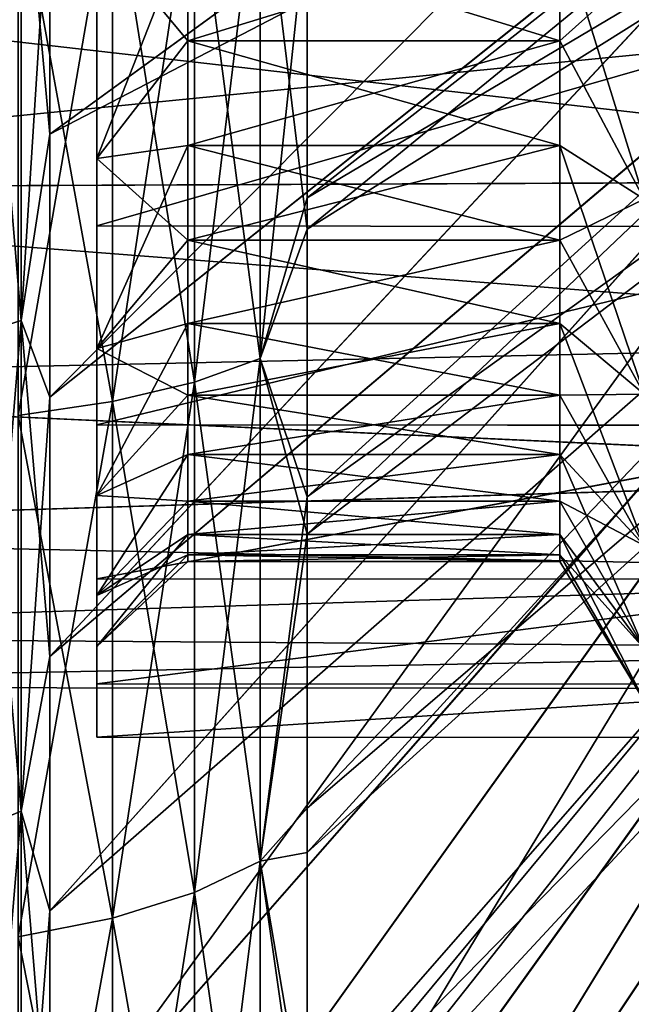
# Model space of a CAD drawing. Header units: metres. Extents: x 26 to 263, y -109 to 109.
# Tile 288 of 656: x 30.34 to 33.69, y 64.12 to 69.52. Entities that reach past the tile are written whole.
import ezdxf

# ---------------------------------------------------------------- set-up
doc = ezdxf.new("R2010")
doc.units = ezdxf.units.M
doc.layers.add('solid_500750', color=7, linetype='CONTINUOUS')

msp = doc.modelspace()

# ---------------------------------------------------------------- linework, layer by layer
at = {"layer": 'solid_500750'}
for points in [[(30.503963, 68.892685, 21.5035), (35.682201, 72.661186, 7.781307), (35.682201, 71.583641, 7.477128)], [(30.503963, 68.892685, 21.5035), (30.503963, 70.35154, 21.841274), (35.682201, 72.661186, 7.781307)], [(30.503963, 67.450775, -35.431202), (35.682201, 71.580086, -21.815393), (35.682201, 72.658646, -22.120098)], [(30.503963, 68.892677, -35.842907), (30.503963, 67.450775, -35.431202), (35.682201, 72.658646, -22.120098)], [(30.503963, 70.351547, -36.180687), (30.503963, 68.892677, -35.842907), (35.682201, 72.658646, -22.120098)], [(31.913504, 68.37365, -36.235897), (37.09174, 72.611031, -22.636343), (37.09174, 71.623268, -22.366859)], [(31.913504, 68.37365, -36.235897), (31.913504, 69.973404, -36.625515), (37.09174, 72.611031, -22.636343)], [(31.913504, 68.544624, 21.942572), (37.09174, 71.614517, 8.024754), (37.09174, 72.603401, 8.29511)], [(31.913504, 70.112663, 22.315672), (31.913504, 68.544624, 21.942572), (37.09174, 72.603401, 8.29511)], [(30.503963, 66.030098, 20.607084), (35.682201, 71.583641, 7.477128), (35.682201, 70.421509, 7.050599)], [(30.503963, 67.450851, 21.091814), (30.503963, 68.892685, 21.5035), (35.682201, 71.583641, 7.477128)], [(30.503963, 66.030098, 20.607084), (30.503963, 67.450851, 21.091814), (35.682201, 71.583641, 7.477128)], [(31.913504, 66.70002, -35.726856), (37.09174, 71.623268, -22.366859), (37.09174, 70.629921, -22.024858)], [(31.913504, 66.70002, -35.726856), (31.913504, 68.37365, -36.235897), (37.09174, 71.623268, -22.366859)], [(31.913504, 66.904724, 21.455446), (37.09174, 70.620544, 7.681864), (37.09174, 71.614517, 8.024754)], [(31.913504, 68.544624, 21.942572), (31.913504, 66.904724, 21.455446), (37.09174, 71.614517, 8.024754)], [(30.503963, 66.029922, -34.946434), (35.682201, 70.41684, -21.388079), (35.682201, 71.580086, -21.815393)], [(30.503963, 67.450775, -35.431202), (30.503963, 66.029922, -34.946434), (35.682201, 71.580086, -21.815393)], [(30.347261, 70.638443, -36.544655), (30.117727, 70.591049, -36.790558), (30.117727, 67.801262, -36.113762)], [(30.347261, 67.871811, -35.873478), (30.347261, 70.638443, -36.544655), (30.117727, 67.801262, -36.113762)], [(30.347261, 70.638443, 22.205244), (30.347261, 67.871811, 21.534067), (30.117727, 70.591049, 22.451147)], [(30.347261, 70.638443, 22.205244), (30.503963, 70.35154, 21.841274), (30.503963, 68.892685, 21.5035)], [(30.347261, 70.638443, 22.205244), (30.503963, 68.892685, 21.5035), (30.347261, 67.871811, 21.534067)], [(30.347261, 67.871811, -35.873478), (30.503963, 70.351547, -36.180687), (30.347261, 70.638443, -36.544655)], [(31.913504, 64.955063, -35.079613), (37.09174, 70.629921, -22.024858), (37.09174, 69.646942, -21.611387)], [(31.913504, 64.955063, -35.079613), (31.913504, 66.70002, -35.726856), (37.09174, 70.629921, -22.024858)], [(31.913504, 65.197525, 20.837536), (37.09174, 69.637314, 7.267537), (37.09174, 70.620544, 7.681864)], [(31.913504, 66.904724, 21.455446), (31.913504, 65.197525, 20.837536), (37.09174, 70.620544, 7.681864)], [(30.347261, 67.871811, 21.534067), (30.117727, 67.801262, 21.774351), (30.117727, 70.591049, 22.451147)], [(31.296108, 70.411377, -37.72279), (31.656898, 70.498749, -37.26944), (31.656898, 67.663857, -36.581703)], [(31.296108, 67.533783, 22.685282), (31.656898, 67.663857, 22.242292), (31.656898, 70.498749, 22.930031)], [(31.296108, 70.411377, 23.383379), (31.296108, 67.533783, 22.685282), (31.656898, 70.498749, 22.930031)], [(31.656898, 70.498749, -37.26944), (31.913504, 69.973404, -36.625515), (31.913504, 68.37365, -36.235897)], [(31.656898, 67.663857, -36.581703), (31.656898, 70.498749, -37.26944), (31.913504, 68.37365, -36.235897)], [(31.656898, 70.498749, 22.930031), (31.656898, 67.663857, 22.242292), (31.913504, 70.112663, 22.315672)], [(30.503963, 64.635033, 20.050684), (35.682201, 70.421509, 7.050599), (35.682201, 69.175636, 6.469108)], [(30.503963, 64.635033, 20.050684), (30.503963, 66.030098, 20.607084), (35.682201, 70.421509, 7.050599)], [(30.503963, 63.268532, -33.762974), (35.682201, 69.16983, -20.805481), (35.682201, 70.41684, -21.388079)], [(30.503963, 64.634712, -34.389957), (30.503963, 63.268532, -33.762974), (35.682201, 70.41684, -21.388079)], [(30.503963, 66.029922, -34.946434), (30.503963, 64.634712, -34.389957), (35.682201, 70.41684, -21.388079)], [(30.847132, 70.340126, -38.092484), (31.296108, 70.411377, -37.72279), (31.296108, 67.533783, -37.024693)], [(30.847132, 67.427711, 23.046528), (31.296108, 67.533783, 22.685282), (31.296108, 70.411377, 23.383379)], [(30.847132, 70.340126, 23.753071), (30.847132, 67.427711, 23.046528), (31.296108, 70.411377, 23.383379)], [(31.296108, 67.533783, -37.024693), (31.296108, 70.411377, -37.72279), (31.656898, 67.663857, -36.581703)], [(30.32963, 70.288116, -38.362328), (30.847132, 70.340126, -38.092484), (30.847132, 67.427711, -37.385941)], [(30.32963, 67.350288, 23.310209), (30.847132, 67.427711, 23.046528), (30.847132, 70.340126, 23.753071)], [(30.32963, 70.288116, 24.022917), (30.32963, 67.350288, 23.310209), (30.847132, 70.340126, 23.753071)], [(30.347261, 67.871811, -35.873478), (30.503963, 68.892677, -35.842907), (30.503963, 70.351547, -36.180687)], [(30.847132, 67.427711, -37.385941), (30.847132, 70.340126, -38.092484), (31.296108, 67.533783, -37.024693)], [(30.32963, 67.350288, -37.64962), (30.32963, 70.288116, -38.362328), (30.847132, 67.427711, -37.385941)], [(31.656898, 67.663857, 22.242292), (31.913504, 68.544624, 21.942572), (31.913504, 70.112663, 22.315672)], [(30.760599, 70.005135, 0.91923), (31.260599, 70.032822, 0.299228), (31.260599, 69.405708, -0.275414)], [(30.760599, 68.759789, -14.112653), (31.260599, 69.405708, -14.063996), (31.260599, 70.032822, -14.638638)], [(30.760599, 68.759789, -14.112653), (31.260599, 70.032822, -14.638638), (30.760599, 70.005135, -15.25864)], [(31.260599, 70.032822, 0.299228), (33.298717, 70.032822, 0.299228), (33.298717, 69.405708, -0.275414)], [(31.260599, 69.405708, -0.275414), (31.260599, 70.032822, 0.299228), (33.298717, 69.405708, -0.275414)], [(31.260599, 69.405708, -14.063996), (33.298717, 69.405708, -14.063996), (33.298717, 70.032822, -14.638638)], [(31.260599, 70.032822, -14.638638), (31.260599, 69.405708, -14.063996), (33.298717, 70.032822, -14.638638)], [(33.298717, 70.032822, 0.299228), (33.760601, 69.820053, 1.155727), (33.760601, 68.538116, -0.024385)], [(33.298717, 69.405708, -0.275414), (33.298717, 70.032822, 0.299228), (33.760601, 68.538116, -0.024385)], [(33.298717, 70.032822, -14.638638), (33.298717, 69.405708, -14.063996), (33.760601, 69.820053, -15.495138)], [(30.760599, 70.005135, 0.91923), (31.260599, 69.405708, -0.275414), (30.760599, 68.759789, -0.226759)], [(30.760599, 70.005135, 0.91923), (30.760599, 68.759789, -0.226759), (30.760599, 69.697014, 1.313287)], [(30.760599, 68.759789, -14.112653), (30.760599, 70.005135, -15.25864), (30.760599, 69.697014, -15.652698)], [(36.960598, 68.640549, -14.315223), (26.260599, 68.593781, -14.264627), (26.260599, 69.866676, -15.4363)], [(36.960598, 69.650757, -15.263728), (36.960598, 68.640549, -14.315223), (26.260599, 69.866676, -15.4363)], [(36.960598, 69.649773, 0.923509), (26.260599, 69.866676, 1.09689), (26.260599, 68.593781, -0.074784)], [(33.298717, 69.405708, -14.063996), (33.760601, 68.538116, -14.315026), (33.760601, 69.820053, -15.495138)], [(30.760599, 68.759789, -0.226759), (30.760599, 68.390663, 0.11067), (30.760599, 69.697014, 1.313287)], [(35.260601, 69.687614, 1.306073), (30.760599, 69.697014, 1.313287), (30.760599, 68.390663, 0.11067)], [(30.760599, 68.759789, -14.112653), (30.760599, 69.697014, -15.652698), (30.760599, 68.390663, -14.450081)], [(35.260601, 69.687164, -15.645138), (30.760599, 68.390663, -14.450081), (30.760599, 69.697014, -15.652698)], [(36.960598, 68.639832, -0.024959), (36.960598, 69.649773, 0.923509), (26.260599, 68.593781, -0.074784)], [(35.260601, 68.385223, 0.104828), (35.260601, 69.687614, 1.306073), (30.760599, 68.390663, 0.11067)], [(35.260601, 69.687164, -15.645138), (35.260601, 68.38485, -14.443828), (30.760599, 68.390663, -14.450081)], [(31.913504, 63.108513, -34.255775), (37.09174, 69.646942, -21.611387), (37.09174, 68.69088, -21.131321)], [(31.913504, 63.108513, -34.255775), (31.913504, 64.955063, -35.079613), (37.09174, 69.646942, -21.611387)], [(31.913504, 63.392933, 20.053045), (37.09174, 68.681358, 6.786714), (37.09174, 69.637314, 7.267537)], [(31.913504, 65.197525, 20.837536), (31.913504, 63.392933, 20.053045), (37.09174, 69.637314, 7.267537)], [(30.760599, 68.759789, -0.226759), (31.260599, 69.405708, -0.275414), (31.260599, 68.83107, -0.902526)], [(30.760599, 68.759789, -14.112653), (31.260599, 68.83107, -13.436885), (31.260599, 69.405708, -14.063996)], [(31.260599, 69.405708, -0.275414), (33.298717, 69.405708, -0.275414), (33.298717, 68.83107, -0.902526)], [(31.260599, 68.83107, -0.902526), (31.260599, 69.405708, -0.275414), (33.298717, 68.83107, -0.902526)], [(31.260599, 68.83107, -13.436885), (33.298717, 68.83107, -13.436885), (33.298717, 69.405708, -14.063996)], [(31.260599, 69.405708, -14.063996), (31.260599, 68.83107, -13.436885), (33.298717, 69.405708, -14.063996)], [(33.298717, 68.83107, -0.902526), (33.298717, 69.405708, -0.275414), (33.760601, 68.538116, -0.024385)], [(33.298717, 69.405708, -14.063996), (33.298717, 68.83107, -13.436885), (33.760601, 68.538116, -14.315026)], [(30.503963, 61.936749, 18.728519), (35.682201, 69.175636, 6.469108), (35.682201, 67.856117, 5.693985)], [(30.503963, 63.26936, 19.423967), (30.503963, 64.635033, 20.050684), (35.682201, 69.175636, 6.469108)], [(30.503963, 61.936749, 18.728519), (30.503963, 63.26936, 19.423967), (35.682201, 69.175636, 6.469108)], [(30.503963, 60.641289, -32.305851), (35.682201, 67.849236, -20.028875), (35.682201, 69.16983, -20.805481)], [(30.503963, 61.935406, -33.067184), (30.503963, 60.641289, -32.305851), (35.682201, 69.16983, -20.805481)], [(30.503963, 63.268532, -33.762974), (30.503963, 61.935406, -33.067184), (35.682201, 69.16983, -20.805481)], [(30.347261, 67.871811, 21.534067), (30.503963, 68.892685, 21.5035), (30.503963, 67.450851, 21.091814)], [(30.347261, 67.871811, -35.873478), (30.503963, 67.450775, -35.431202), (30.503963, 68.892677, -35.842907)], [(30.760599, 68.759789, -0.226759), (31.260599, 68.83107, -0.902526), (31.260599, 68.313271, -1.577335)], [(30.760599, 67.719368, -12.776399), (31.260599, 68.313271, -12.762075), (31.260599, 68.83107, -13.436885)], [(30.760599, 67.719368, -12.776399), (31.260599, 68.83107, -13.436885), (30.760599, 68.759789, -14.112653)], [(31.260599, 68.83107, -0.902526), (33.298717, 68.83107, -0.902526), (33.298717, 68.313271, -1.577335)], [(31.260599, 68.313271, -1.577335), (31.260599, 68.83107, -0.902526), (33.298717, 68.313271, -1.577335)], [(31.260599, 68.313271, -12.762075), (33.298717, 68.313271, -12.762075), (33.298717, 68.83107, -13.436885)], [(31.260599, 68.83107, -13.436885), (31.260599, 68.313271, -12.762075), (33.298717, 68.83107, -13.436885)], [(33.298717, 68.83107, -0.902526), (33.760601, 68.538116, -0.024385), (33.760601, 67.467896, -1.399402)], [(33.298717, 68.313271, -1.577335), (33.298717, 68.83107, -0.902526), (33.760601, 67.467896, -1.399402)], [(33.298717, 68.83107, -13.436885), (33.298717, 68.313271, -12.762075), (33.760601, 68.538116, -14.315026)], [(30.760599, 68.759789, -0.226759), (31.260599, 68.313271, -1.577335), (30.760599, 67.719368, -1.563012)], [(30.760599, 68.759789, -0.226759), (30.760599, 67.719368, -1.563012), (30.760599, 68.390663, 0.11067)], [(30.760599, 67.719368, -12.776399), (30.760599, 68.759789, -14.112653), (30.760599, 68.390663, -14.450081)], [(31.913504, 61.148228, -33.209949), (37.09174, 68.69088, -21.131321), (37.09174, 67.763931, -20.58466)], [(31.913504, 61.148228, -33.209949), (31.913504, 63.108513, -34.255775), (37.09174, 68.69088, -21.131321)], [(31.913504, 61.477455, 19.059336), (37.09174, 67.754814, 6.239439), (37.09174, 68.681358, 6.786714)], [(31.913504, 63.392933, 20.053045), (31.913504, 61.477455, 19.059336), (37.09174, 68.681358, 6.786714)], [(36.960598, 68.640549, -14.315223), (36.960598, 67.764404, -13.241706), (26.260599, 68.593781, -14.264627)], [(36.960598, 67.763893, -1.098425), (36.960598, 68.639832, -0.024959), (26.260599, 68.593781, -0.074784)], [(36.960598, 67.764404, -13.241706), (26.260599, 67.531067, -12.899378), (26.260599, 68.593781, -14.264627)], [(36.960598, 67.763893, -1.098425), (26.260599, 68.593781, -0.074784), (26.260599, 67.531067, -1.440033)], [(31.656898, 67.663857, 22.242292), (31.913504, 66.904724, 21.455446), (31.913504, 68.544624, 21.942572)], [(33.298717, 68.313271, -12.762075), (33.760601, 67.467896, -12.940008), (33.760601, 68.538116, -14.315026)], [(30.760599, 67.719368, -1.563012), (30.760599, 67.300339, -1.29021), (30.760599, 68.390663, 0.11067)], [(35.260601, 68.385223, 0.104828), (30.760599, 68.390663, 0.11067), (30.760599, 67.300339, -1.29021)], [(30.760599, 67.719368, -12.776399), (30.760599, 68.390663, -14.450081), (30.760599, 67.300339, -13.049201)], [(35.260601, 68.38485, -14.443828), (30.760599, 67.300339, -13.049201), (30.760599, 68.390663, -14.450081)], [(35.260601, 67.297379, -1.29473), (35.260601, 68.385223, 0.104828), (30.760599, 67.300339, -1.29021)], [(35.260601, 68.38485, -14.443828), (35.260601, 67.297096, -13.044243), (30.760599, 67.300339, -13.049201)], [(31.656898, 67.663857, -36.581703), (31.913504, 68.37365, -36.235897), (31.913504, 66.70002, -35.726856)], [(30.760599, 67.719368, -1.563012), (31.260599, 68.313271, -1.577335), (31.260599, 67.856255, -2.294705)], [(30.760599, 67.719368, -12.776399), (31.260599, 67.856255, -12.044705), (31.260599, 68.313271, -12.762075)], [(31.260599, 68.313271, -1.577335), (33.298717, 68.313271, -1.577335), (33.298717, 67.856255, -2.294705)], [(31.260599, 67.856255, -2.294705), (31.260599, 68.313271, -1.577335), (33.298717, 67.856255, -2.294705)], [(31.260599, 67.856255, -12.044705), (33.298717, 67.856255, -12.044705), (33.298717, 68.313271, -12.762075)], [(31.260599, 68.313271, -12.762075), (31.260599, 67.856255, -12.044705), (33.298717, 68.313271, -12.762075)], [(33.298717, 67.856255, -2.294705), (33.298717, 68.313271, -1.577335), (33.760601, 67.467896, -1.399402)], [(33.298717, 68.313271, -12.762075), (33.298717, 67.856255, -12.044705), (33.760601, 67.467896, -12.940008)], [(30.347261, 67.871811, -35.873478), (30.117727, 67.801262, -36.113762), (30.117727, 65.088432, -35.174843)], [(30.347261, 65.181511, -34.942356), (30.347261, 67.871811, -35.873478), (30.117727, 65.088432, -35.174843)], [(30.347261, 67.871811, 21.534067), (30.347261, 65.181511, 20.602943), (30.117727, 67.801262, 21.774351)], [(30.347261, 67.871811, 21.534067), (30.503963, 67.450851, 21.091814), (30.503963, 66.030098, 20.607084)], [(30.347261, 67.871811, 21.534067), (30.503963, 66.030098, 20.607084), (30.347261, 65.181511, 20.602943)], [(30.347261, 65.181511, -34.942356), (30.503963, 67.450775, -35.431202), (30.347261, 67.871811, -35.873478)], [(30.503963, 59.388863, 17.141495), (35.682201, 67.856117, 5.693985), (35.682201, 67.175285, 5.220344)], [(30.503963, 60.641956, 17.966856), (30.503963, 61.936749, 18.728519), (35.682201, 67.856117, 5.693985)], [(30.503963, 59.388863, 17.141495), (30.503963, 60.641956, 17.966856), (35.682201, 67.856117, 5.693985)], [(30.760599, 67.719368, -1.563012), (31.260599, 67.856255, -2.294705), (31.260599, 67.463501, -3.049177)], [(30.760599, 66.912987, -11.286182), (31.260599, 67.463501, -11.290234), (31.260599, 67.856255, -12.044705)], [(30.760599, 66.912987, -11.286182), (31.260599, 67.856255, -12.044705), (30.760599, 67.719368, -12.776399)], [(31.260599, 67.856255, -2.294705), (33.298717, 67.856255, -2.294705), (33.298717, 67.463501, -3.049177)], [(31.260599, 67.463501, -3.049177), (31.260599, 67.856255, -2.294705), (33.298717, 67.463501, -3.049177)], [(31.260599, 67.463501, -11.290234), (33.298717, 67.463501, -11.290234), (33.298717, 67.856255, -12.044705)], [(31.260599, 67.856255, -12.044705), (31.260599, 67.463501, -11.290234), (33.298717, 67.856255, -12.044705)], [(33.298717, 67.856255, -2.294705), (33.760601, 67.467896, -1.399402), (33.760601, 66.638588, -2.931819)], [(33.298717, 67.463501, -3.049177), (33.298717, 67.856255, -2.294705), (33.760601, 66.638588, -2.931819)], [(33.298717, 67.856255, -12.044705), (33.298717, 67.463501, -11.290234), (33.760601, 67.467896, -12.940008)], [(30.503963, 59.390221, -31.481852), (35.682201, 67.167961, -19.554359), (35.682201, 67.849236, -20.028875)], [(30.503963, 60.641289, -32.305851), (30.503963, 59.390221, -31.481852), (35.682201, 67.849236, -20.028875)], [(36.960598, 67.764404, -13.241706), (36.960598, 67.038101, -12.062846), (26.260599, 67.531067, -12.899378)], [(36.960598, 67.037598, -2.277515), (36.960598, 67.763893, -1.098425), (26.260599, 67.531067, -1.440033)], [(30.347261, 65.181511, 20.602943), (30.117727, 65.088432, 20.835434), (30.117727, 67.801262, 21.774351)], [(31.913504, 59.103786, -31.907547), (37.09174, 67.763931, -20.58466), (37.09174, 66.880852, -19.980057)], [(31.913504, 59.103786, -31.907547), (31.913504, 61.148228, -33.209949), (37.09174, 67.763931, -20.58466)], [(31.913504, 59.472115, 17.820148), (37.09174, 66.872192, 5.634274), (37.09174, 67.754814, 6.239439)], [(31.913504, 61.477455, 19.059336), (31.913504, 59.472115, 17.820148), (37.09174, 67.754814, 6.239439)], [(30.760599, 67.719368, -1.563012), (31.260599, 67.463501, -3.049177), (30.760599, 66.912987, -3.053228)], [(30.760599, 67.719368, -1.563012), (30.760599, 66.912987, -3.053228), (30.760599, 67.300339, -1.29021)], [(30.760599, 66.912987, -11.286182), (30.760599, 67.719368, -12.776399), (30.760599, 67.300339, -13.049201)], [(31.296108, 67.533783, -37.024693), (31.656898, 67.663857, -36.581703), (31.656898, 64.907173, -35.627605)], [(31.296108, 64.73558, 21.716816), (31.656898, 64.907173, 21.288195), (31.656898, 67.663857, 22.242292)], [(31.296108, 67.533783, 22.685282), (31.296108, 64.73558, 21.716816), (31.656898, 67.663857, 22.242292)], [(31.656898, 64.907173, -35.627605), (31.656898, 67.663857, -36.581703), (31.913504, 66.70002, -35.726856)], [(31.656898, 67.663857, 22.242292), (31.656898, 64.907173, 21.288195), (31.913504, 66.904724, 21.455446)], [(30.847132, 67.427711, -37.385941), (31.296108, 67.533783, -37.024693), (31.296108, 64.73558, -36.056225)], [(30.847132, 64.59565, 22.066341), (31.296108, 64.73558, 21.716816), (31.296108, 67.533783, 22.685282)], [(30.847132, 67.427711, 23.046528), (30.847132, 64.59565, 22.066341), (31.296108, 67.533783, 22.685282)], [(31.296108, 64.73558, -36.056225), (31.296108, 67.533783, -37.024693), (31.656898, 64.907173, -35.627605)], [(36.960598, 67.038101, -12.062846), (26.260599, 66.707558, -11.377793), (26.260599, 67.531067, -12.899378)], [(36.960598, 67.037598, -2.277515), (26.260599, 67.531067, -1.440033), (26.260599, 66.707558, -2.961617)], [(30.32963, 67.350288, -37.64962), (30.847132, 67.427711, -37.385941), (30.847132, 64.59565, -36.405754)], [(30.32963, 64.493515, 22.32147), (30.847132, 64.59565, 22.066341), (30.847132, 67.427711, 23.046528)], [(30.32963, 67.350288, 23.310209), (30.32963, 64.493515, 22.32147), (30.847132, 67.427711, 23.046528)], [(30.347261, 65.181511, -34.942356), (30.503963, 66.029922, -34.946434), (30.503963, 67.450775, -35.431202)], [(30.760599, 66.912987, -3.053228), (31.260599, 67.463501, -3.049177), (31.260599, 67.138, -3.835009)], [(30.760599, 66.912987, -11.286182), (31.260599, 67.138, -10.504402), (31.260599, 67.463501, -11.290234)], [(30.847132, 64.59565, -36.405754), (30.847132, 67.427711, -37.385941), (31.296108, 64.73558, -36.056225)], [(31.260599, 67.463501, -3.049177), (33.298717, 67.463501, -3.049177), (33.298717, 67.138, -3.835009)], [(31.260599, 67.138, -3.835009), (31.260599, 67.463501, -3.049177), (33.298717, 67.138, -3.835009)], [(31.260599, 67.138, -10.504402), (33.298717, 67.138, -10.504402), (33.298717, 67.463501, -11.290234)], [(31.260599, 67.463501, -11.290234), (31.260599, 67.138, -10.504402), (33.298717, 67.463501, -11.290234)], [(33.298717, 67.463501, -11.290234), (33.760601, 66.638588, -11.407592), (33.760601, 67.467896, -12.940008)], [(33.298717, 67.138, -3.835009), (33.298717, 67.463501, -3.049177), (33.760601, 66.638588, -2.931819)], [(33.298717, 67.463501, -11.290234), (33.298717, 67.138, -10.504402), (33.760601, 66.638588, -11.407592)], [(30.32963, 64.493515, -36.660881), (30.32963, 67.350288, -37.64962), (30.847132, 64.59565, -36.405754)], [(30.760599, 66.912987, -3.053228), (30.760599, 66.455605, -2.85113), (30.760599, 67.300339, -1.29021)], [(35.260601, 67.297379, -1.29473), (30.760599, 67.300339, -1.29021), (30.760599, 66.455605, -2.85113)], [(30.760599, 66.912987, -11.286182), (30.760599, 67.300339, -13.049201), (30.760599, 66.455605, -11.48828)], [(35.260601, 67.297096, -13.044243), (30.760599, 66.455605, -11.48828), (30.760599, 67.300339, -13.049201)], [(35.260601, 66.453812, -2.855184), (35.260601, 67.297379, -1.29473), (30.760599, 66.455605, -2.85113)], [(35.260601, 67.297096, -13.044243), (35.260601, 66.453613, -11.483773), (30.760599, 66.455605, -11.48828)], [(30.503963, 58.17931, 16.253822), (35.682201, 67.175285, 5.220344), (35.682201, 66.488495, 4.683908)], [(30.503963, 58.17931, 16.253822), (30.503963, 59.388863, 17.141495), (35.682201, 67.175285, 5.220344)], [(30.503963, 58.18335, -30.596357), (35.682201, 66.480827, -19.016966), (35.682201, 67.167961, -19.554359)], [(30.503963, 59.390221, -31.481852), (30.503963, 58.18335, -30.596357), (35.682201, 67.167961, -19.554359)], [(30.760599, 66.912987, -3.053228), (31.260599, 67.138, -3.835009), (31.260599, 66.882225, -4.64622)], [(30.760599, 66.363564, -9.684725), (31.260599, 66.882225, -9.693192), (31.260599, 67.138, -10.504402)], [(30.760599, 66.363564, -9.684725), (31.260599, 67.138, -10.504402), (30.760599, 66.912987, -11.286182)], [(31.260599, 67.138, -3.835009), (33.298717, 67.138, -3.835009), (33.298717, 66.882225, -4.64622)], [(31.260599, 66.882225, -4.64622), (31.260599, 67.138, -3.835009), (33.298717, 66.882225, -4.64622)], [(31.260599, 66.882225, -9.693192), (33.298717, 66.882225, -9.693192), (33.298717, 67.138, -10.504402)], [(31.260599, 67.138, -10.504402), (31.260599, 66.882225, -9.693192), (33.298717, 67.138, -10.504402)], [(33.298717, 67.138, -3.835009), (33.760601, 66.638588, -2.931819), (33.760601, 66.07283, -4.579834)], [(33.298717, 66.882225, -4.64622), (33.298717, 67.138, -3.835009), (33.760601, 66.07283, -4.579834)], [(33.298717, 67.138, -10.504402), (33.298717, 66.882225, -9.693192), (33.760601, 66.638588, -11.407592)], [(36.960598, 67.038101, -12.062846), (36.960598, 66.475502, -10.803561), (26.260599, 66.707558, -11.377793)], [(36.960598, 66.475105, -3.536927), (36.960598, 67.037598, -2.277515), (26.260599, 66.707558, -2.961617)], [(30.760599, 66.912987, -3.053228), (31.260599, 66.882225, -4.64622), (30.760599, 66.363564, -4.654686)], [(30.760599, 66.912987, -3.053228), (30.760599, 66.363564, -4.654686), (30.760599, 66.455605, -2.85113)], [(30.760599, 66.363564, -9.684725), (30.760599, 66.912987, -11.286182), (30.760599, 66.455605, -11.48828)], [(31.656898, 64.907173, 21.288195), (31.913504, 65.197525, 20.837536), (31.913504, 66.904724, 21.455446)], [(30.760599, 66.363564, -4.654686), (31.260599, 66.882225, -4.64622), (31.260599, 66.698128, -5.476636)], [(30.760599, 66.363564, -9.684725), (31.260599, 66.698128, -8.862775), (31.260599, 66.882225, -9.693192)], [(31.260599, 66.882225, -4.64622), (33.298717, 66.882225, -4.64622), (33.298717, 66.698128, -5.476636)], [(31.260599, 66.698128, -5.476636), (31.260599, 66.882225, -4.64622), (33.298717, 66.698128, -5.476636)], [(31.260599, 66.698128, -8.862775), (33.298717, 66.698128, -8.862775), (33.298717, 66.882225, -9.693192)], [(31.260599, 66.882225, -9.693192), (31.260599, 66.698128, -8.862775), (33.298717, 66.882225, -9.693192)], [(31.913504, 57.038105, -30.335411), (37.09174, 66.880852, -19.980057), (37.09174, 66.045273, -19.321497)], [(31.913504, 57.038105, -30.335411), (31.913504, 59.103786, -31.907547), (37.09174, 66.880852, -19.980057)], [(31.913504, 57.425465, 16.312679), (37.09174, 66.037163, 4.975233), (37.09174, 66.872192, 5.634274)], [(31.913504, 59.472115, 17.820148), (31.913504, 57.425465, 16.312679), (37.09174, 66.872192, 5.634274)], [(33.298717, 66.698128, -5.476636), (33.298717, 66.882225, -4.64622), (33.760601, 66.07283, -4.579834)], [(33.298717, 66.882225, -9.693192), (33.760601, 66.07283, -9.759578), (33.760601, 66.638588, -11.407592)], [(33.298717, 66.882225, -9.693192), (33.298717, 66.698128, -8.862775), (33.760601, 66.07283, -9.759578)], [(36.960598, 66.475502, -10.803561), (26.260599, 66.145737, -9.741385), (26.260599, 66.707558, -11.377793)], [(36.960598, 66.475105, -3.536927), (26.260599, 66.707558, -2.961617), (26.260599, 66.145737, -4.598027)], [(30.760599, 66.363564, -4.654686), (31.260599, 66.698128, -5.476636), (31.260599, 66.587105, -6.319937)], [(30.760599, 66.085304, -8.015618), (31.260599, 66.587105, -8.019474), (31.260599, 66.698128, -8.862775)], [(30.760599, 66.085304, -8.015618), (31.260599, 66.698128, -8.862775), (30.760599, 66.363564, -9.684725)], [(31.260599, 66.698128, -5.476636), (33.298717, 66.698128, -5.476636), (33.298717, 66.587105, -6.319937)], [(31.260599, 66.587105, -6.319937), (31.260599, 66.698128, -5.476636), (33.298717, 66.587105, -6.319937)], [(31.260599, 66.587105, -8.019474), (33.298717, 66.587105, -8.019474), (33.298717, 66.698128, -8.862775)], [(31.260599, 66.698128, -8.862775), (31.260599, 66.587105, -8.019474), (33.298717, 66.698128, -8.862775)], [(31.656898, 64.907173, -35.627605), (31.913504, 66.70002, -35.726856), (31.913504, 64.955063, -35.079613)], [(33.298717, 66.698128, -5.476636), (33.760601, 66.07283, -4.579834), (33.760601, 65.786034, -6.298493)], [(33.298717, 66.587105, -6.319937), (33.298717, 66.698128, -5.476636), (33.760601, 65.786034, -6.298493)], [(33.298717, 66.698128, -8.862775), (33.298717, 66.587105, -8.019474), (33.760601, 66.07283, -9.759578)], [(30.760599, 66.085304, -6.323793), (31.260599, 66.587105, -6.319937), (31.260599, 66.550003, -7.169705)], [(30.760599, 66.363564, -4.654686), (31.260599, 66.587105, -6.319937), (30.760599, 66.085304, -6.323793)], [(30.760599, 66.085304, -8.015618), (31.260599, 66.550003, -7.169705), (31.260599, 66.587105, -8.019474)], [(31.260599, 66.587105, -6.319937), (33.298717, 66.587105, -6.319937), (33.298717, 66.550003, -7.169705)], [(31.260599, 66.550003, -7.169705), (33.298717, 66.550003, -7.169705), (33.298717, 66.587105, -8.019474)], [(31.260599, 66.550003, -7.169705), (31.260599, 66.587105, -6.319937), (33.298717, 66.550003, -7.169705)], [(31.260599, 66.587105, -8.019474), (31.260599, 66.550003, -7.169705), (33.298717, 66.587105, -8.019474)], [(33.298717, 66.550003, -7.169705), (33.298717, 66.587105, -6.319937), (33.760601, 65.786034, -6.298493)], [(33.298717, 66.587105, -8.019474), (33.760601, 65.786034, -8.040917), (33.760601, 66.07283, -9.759578)], [(33.298717, 66.587105, -8.019474), (33.298717, 66.550003, -7.169705), (33.760601, 65.786034, -8.040917)], [(30.760599, 66.085304, -6.323793), (31.260599, 66.550003, -7.169705), (30.760599, 66.085304, -8.015618)], [(33.298717, 66.550003, -7.169705), (33.760601, 65.786034, -6.298493), (33.760601, 65.786034, -8.040917)], [(36.960598, 66.475502, -10.803561), (36.960598, 66.070358, -9.423619), (26.260599, 66.145737, -9.741385)], [(36.960598, 66.070175, -4.916645), (36.960598, 66.475105, -3.536927), (26.260599, 66.145737, -4.598027)], [(30.503963, 57.014946, 15.304898), (35.682201, 66.488495, 4.683908), (35.682201, 65.802444, 4.080853)], [(30.503963, 57.014946, 15.304898), (30.503963, 58.17931, 16.253822), (35.682201, 66.488495, 4.683908)], [(30.503963, 57.021942, -29.650311), (35.682201, 65.794548, -18.412888), (35.682201, 66.480827, -19.016966)], [(30.503963, 58.18335, -30.596357), (30.503963, 57.021942, -29.650311), (35.682201, 66.480827, -19.016966)], [(30.760599, 66.085304, -6.323793), (30.760599, 65.879128, -4.530287), (30.760599, 66.455605, -2.85113)], [(35.260601, 66.453812, -2.855184), (30.760599, 66.455605, -2.85113), (30.760599, 65.879128, -4.530287)], [(30.760599, 66.363564, -4.654686), (30.760599, 66.085304, -6.323793), (30.760599, 66.455605, -2.85113)], [(30.760599, 66.363564, -9.684725), (30.760599, 66.455605, -11.48828), (30.760599, 65.879128, -9.809124)], [(35.260601, 66.453613, -11.483773), (30.760599, 65.879128, -9.809124), (30.760599, 66.455605, -11.48828)], [(35.260601, 65.878242, -4.533528), (35.260601, 66.453812, -2.855184), (30.760599, 65.879128, -4.530287)], [(35.260601, 66.453613, -11.483773), (35.260601, 65.87812, -9.805397), (30.760599, 65.879128, -9.809124)], [(30.760599, 66.085304, -8.015618), (30.760599, 66.363564, -9.684725), (30.760599, 65.879128, -9.809124)], [(36.960598, 66.070358, -9.423619), (26.260599, 65.860931, -8.034801), (26.260599, 66.145737, -9.741385)], [(36.960598, 66.070175, -4.916645), (26.260599, 66.145737, -4.598027), (26.260599, 65.860931, -6.30461)], [(30.760599, 66.085304, -6.323793), (30.760599, 65.879128, -9.809124), (30.760599, 65.879128, -4.530287)], [(30.760599, 66.085304, -6.323793), (30.760599, 66.085304, -8.015618), (30.760599, 65.879128, -9.809124)], [(36.960598, 66.070358, -9.423619), (36.960598, 65.852936, -7.934206), (26.260599, 65.860931, -8.034801)], [(36.960598, 65.85289, -6.405865), (36.960598, 66.070175, -4.916645), (26.260599, 65.860931, -6.30461)], [(30.347261, 65.181511, 20.602943), (30.503963, 66.030098, 20.607084), (30.503963, 64.635033, 20.050684)], [(30.347261, 65.181511, -34.942356), (30.503963, 64.634712, -34.389957), (30.503963, 66.029922, -34.946434)], [(31.913504, 57.038105, -30.335411), (37.09174, 66.045273, -19.321497), (37.09174, 65.256821, -18.609709)], [(31.913504, 55.386005, 14.516128), (37.09174, 65.24926, 4.262993), (37.09174, 66.037163, 4.975233)], [(31.913504, 57.425465, 16.312679), (31.913504, 55.386005, 14.516128), (37.09174, 66.037163, 4.975233)], [(36.960598, 65.85289, -6.405865), (26.260599, 65.860931, -6.30461), (26.260599, 65.860931, -8.034801)], [(36.960598, 65.852936, -7.934206), (36.960598, 65.85289, -6.405865), (26.260599, 65.860931, -8.034801)], [(30.760599, 65.58683, -8.057626), (30.760599, 65.58683, -6.281785), (30.760599, 65.879128, -4.530287)], [(35.260601, 65.878242, -4.533528), (30.760599, 65.879128, -4.530287), (30.760599, 65.58683, -6.281785)], [(30.760599, 65.879128, -9.809124), (30.760599, 65.58683, -8.057626), (30.760599, 65.879128, -4.530287)], [(35.260601, 65.87812, -9.805397), (30.760599, 65.58683, -8.057626), (30.760599, 65.879128, -9.809124)], [(35.260601, 65.586639, -6.282947), (35.260601, 65.878242, -4.533528), (30.760599, 65.58683, -6.281785)], [(35.260601, 65.87812, -9.805397), (35.260601, 65.586594, -8.055943), (30.760599, 65.58683, -8.057626)], [(30.503963, 55.898945, 14.296967), (35.682201, 65.802444, 4.080853), (35.682201, 65.124535, 3.407754)], [(30.503963, 55.898945, 14.296967), (30.503963, 57.014946, 15.304898), (35.682201, 65.802444, 4.080853)], [(30.503963, 54.848972, -27.587212), (35.682201, 65.116539, -17.738712), (35.682201, 65.794548, -18.412888)], [(30.503963, 55.909405, -28.646313), (30.503963, 54.848972, -27.587212), (35.682201, 65.794548, -18.412888)], [(30.503963, 57.021942, -29.650311), (30.503963, 55.909405, -28.646313), (35.682201, 65.794548, -18.412888)], [(35.260601, 65.586639, -6.282947), (30.760599, 65.58683, -6.281785), (30.760599, 65.58683, -8.057626)], [(35.260601, 65.586594, -8.055943), (35.260601, 65.586639, -6.282947), (30.760599, 65.58683, -8.057626)], [(31.913504, 54.990292, -28.466814), (37.09174, 65.256821, -18.609709), (37.09174, 64.518059, -17.847311)], [(31.913504, 54.990292, -28.466814), (31.913504, 57.038105, -30.335411), (37.09174, 65.256821, -18.609709)], [(31.913504, 53.406002, 12.414351), (37.09174, 64.511009, 3.500119), (37.09174, 65.24926, 4.262993)], [(31.913504, 55.386005, 14.516128), (31.913504, 53.406002, 12.414351), (37.09174, 65.24926, 4.262993)], [(30.347261, 65.181511, -34.942356), (30.117727, 65.088432, -35.174843), (30.117727, 62.477142, -33.982307)], [(30.347261, 62.591896, -33.75972), (30.347261, 65.181511, -34.942356), (30.117727, 62.477142, -33.982307)], [(30.347261, 65.181511, 20.602943), (30.347261, 62.591896, 19.420307), (30.117727, 65.088432, 20.835434)], [(30.347261, 65.181511, 20.602943), (30.503963, 64.635033, 20.050684), (30.503963, 63.26936, 19.423967)], [(30.347261, 65.181511, 20.602943), (30.503963, 63.26936, 19.423967), (30.347261, 62.591896, 19.420307)], [(30.347261, 62.591896, -33.75972), (30.503963, 64.634712, -34.389957), (30.347261, 65.181511, -34.942356)], [(31.656898, 64.907173, 21.288195), (31.913504, 63.392933, 20.053045), (31.913504, 65.197525, 20.837536)], [(30.503963, 53.829674, 12.120332), (35.682201, 65.124535, 3.407754), (35.682201, 64.466202, 2.665692)], [(30.503963, 54.835869, 13.234023), (30.503963, 55.898945, 14.296967), (35.682201, 65.124535, 3.407754)], [(30.503963, 53.829674, 12.120332), (30.503963, 54.835869, 13.234023), (35.682201, 65.124535, 3.407754)], [(30.503963, 53.843456, -26.475786), (35.682201, 64.458321, -16.995611), (35.682201, 65.116539, -17.738712)], [(30.503963, 54.848972, -27.587212), (30.503963, 53.843456, -26.475786), (35.682201, 65.116539, -17.738712)], [(30.347261, 62.591896, 19.420307), (30.117727, 62.477142, 19.642897), (30.117727, 65.088432, 20.835434)], [(31.656898, 64.907173, -35.627605), (31.913504, 64.955063, -35.079613), (31.913504, 63.108513, -34.255775)], [(31.296108, 64.73558, -36.056225), (31.656898, 64.907173, -35.627605), (31.656898, 62.253666, -34.415791)], [(31.296108, 62.042107, 20.486748), (31.656898, 62.253666, 20.076378), (31.656898, 64.907173, 21.288195)], [(31.296108, 64.73558, 21.716816), (31.296108, 62.042107, 20.486748), (31.656898, 64.907173, 21.288195)], [(31.656898, 62.253666, -34.415791), (31.656898, 64.907173, -35.627605), (31.913504, 63.108513, -34.255775)], [(31.656898, 64.907173, 21.288195), (31.656898, 62.253666, 20.076378), (31.913504, 63.392933, 20.053045)], [(30.847132, 64.59565, -36.405754), (31.296108, 64.73558, -36.056225), (31.296108, 62.042107, -34.826157)], [(30.847132, 61.869587, 20.82139), (31.296108, 62.042107, 20.486748), (31.296108, 64.73558, 21.716816)], [(30.847132, 64.59565, 22.066341), (30.847132, 61.869587, 20.82139), (31.296108, 64.73558, 21.716816)], [(31.296108, 62.042107, -34.826157), (31.296108, 64.73558, -36.056225), (31.656898, 62.253666, -34.415791)], [(30.347261, 62.591896, -33.75972), (30.503963, 63.268532, -33.762974), (30.503963, 64.634712, -34.389957)], [(30.32963, 64.493515, -36.660881), (30.847132, 64.59565, -36.405754), (30.847132, 61.869587, -35.160801)], [(30.32963, 61.74366, 21.065653), (30.847132, 61.869587, 20.82139), (30.847132, 64.59565, 22.066341)], [(30.32963, 64.493515, 22.32147), (30.32963, 61.74366, 21.065653), (30.847132, 64.59565, 22.066341)], [(30.847132, 61.869587, -35.160801), (30.847132, 64.59565, -36.405754), (31.296108, 62.042107, -34.826157)], [(31.913504, 53.028851, -26.304075), (37.09174, 64.518059, -17.847311), (37.09174, 63.832077, -17.037649)], [(31.913504, 53.028851, -26.304075), (31.913504, 54.990292, -28.466814), (37.09174, 64.518059, -17.847311)], [(31.913504, 53.406002, 12.414351), (37.09174, 63.825546, 2.689983), (37.09174, 64.511009, 3.500119)], [(30.32963, 61.74366, -35.405064), (30.32963, 64.493515, -36.660881), (30.847132, 61.869587, -35.160801)], [(30.503963, 52.881985, 10.958109), (35.682201, 64.466202, 2.665692), (35.682201, 63.833054, 1.849662)], [(30.503963, 52.881985, 10.958109), (30.503963, 53.829674, 12.120332), (35.682201, 64.466202, 2.665692)], [(30.503963, 52.895409, -25.314848), (35.682201, 63.825489, -16.17861), (35.682201, 64.458321, -16.995611)], [(30.503963, 53.843456, -26.475786), (30.503963, 52.895409, -25.314848), (35.682201, 64.458321, -16.995611)]]:
    msp.add_3dface(points, dxfattribs=at)

doc.saveas('drawing.dxf')
